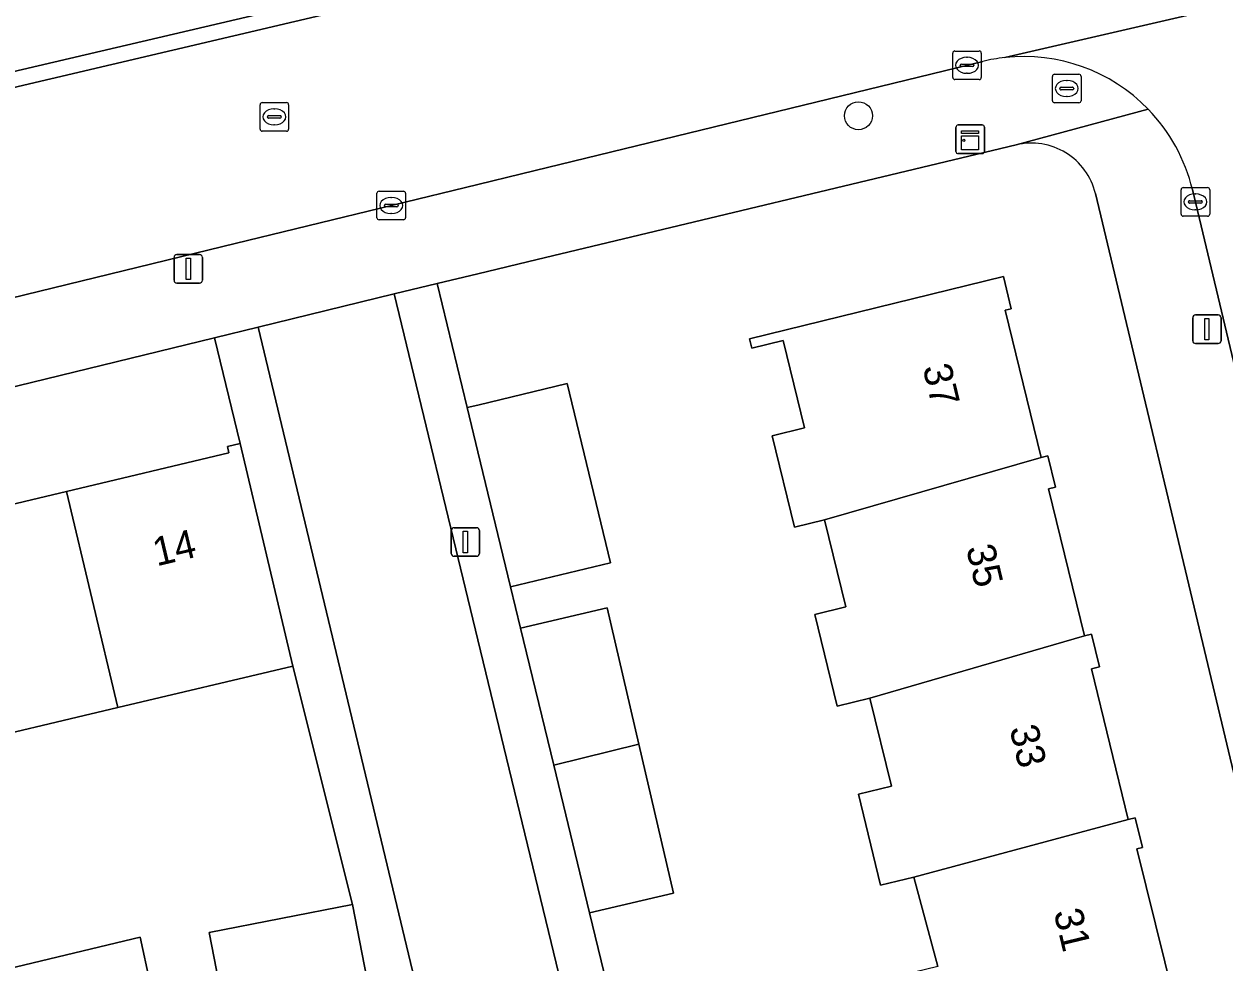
# Model space of a CAD drawing. Extents: x 162026 to 163502, y 387295 to 388169.
# Drawn here: x 162984.12 to 163026.1, y 387899.98 to 387932.82 of the extents above; entities that cross this region are included whole.
import ezdxf

# ---------------------------------------------------------------- set-up
doc = ezdxf.new("R2010")
doc.units = 0
for name, color, linetype in [('IMGEO_Boom', 7, 'Continuous'), ('IMGEO_Brandkraan', 7, 'Continuous'), ('IMGEO_Erf', 7, 'Continuous'), ('IMGEO_Groenvoorziening', 7, 'Continuous'), ('IMGEO_Kast', 7, 'Continuous'), ('IMGEO_Kolk', 7, 'Continuous'), ('IMGEO_Lichtmast', 7, 'Continuous'), ('IMGEO_Muur', 7, 'Continuous'), ('IMGEO_Pand', 7, 'Continuous'), ('IMGEO_Pand_nummerreeks', 7, 'Continuous'), ('IMGEO_Rijbaan_lokaal_open', 7, 'Continuous'), ('IMGEO_Rioolput', 7, 'Continuous'), ('IMGEO_Voetpad_open', 7, 'Continuous')]:
    doc.layers.add(name, color=color, linetype=linetype)

msp = doc.modelspace()

# ---------------------------------------------------------------- linework, layer by layer
at = {"layer": 'IMGEO_Boom'}
msp.add_circle((163013.316, 387929.609), 0.489, dxfattribs=at)
at = {"layer": 'IMGEO_Brandkraan'}
for p, q in [((163020.103, 387930.136), (163020.103, 387930.988)), ((163020.178, 387931.062), (163021.03, 387931.062)), ((163020.591, 387930.842), (163020.616, 387930.842)), ((163021.104, 387930.988), (163021.104, 387930.136)), ((163020.362, 387930.556), (163020.362, 387930.568)), ((163020.8, 387930.519), (163020.402, 387930.519)), ((163020.405, 387930.605), (163020.803, 387930.605)), ((163020.846, 387930.568), (163020.846, 387930.556)), ((163021.03, 387930.062), (163020.178, 387930.062)), ((163020.614, 387930.282), (163020.589, 387930.282))]:
    msp.add_line(p, q, dxfattribs=at)
for points in [[(163020.103, 387930.136), (163020.103, 387930.988)], [(163020.178, 387931.062), (163021.03, 387931.062)], [(163021.104, 387930.988), (163021.104, 387930.136)], [(163021.03, 387930.062), (163020.178, 387930.062)]]:
    msp.add_lwpolyline(points, dxfattribs=at)
for centre, radius, start, end in [((163020.18, 387930.986), 0.0765, 91.552, 178.448), ((163020.18, 387930.986), 0.0765, 91.552, 178.448), ((163021.028, 387930.986), 0.0765, 1.552, 88.448), ((163021.028, 387930.986), 0.0765, 1.552, 88.448), ((163020.402, 387930.565), 0.0403, 85.8775, 175.7526), ((163020.399, 387930.555), 0.0366, 178.938, 274.7102), ((163020.803, 387930.562), 0.043, 264.8664, 352.4533), ((163020.807, 387930.567), 0.0386, 1.7309, 96.639), ((163020.18, 387930.138), 0.0765, 181.552, 268.448), ((163020.18, 387930.138), 0.0765, 181.552, 268.448), ((163021.028, 387930.138), 0.0765, 271.552, 358.448), ((163021.028, 387930.138), 0.0765, 271.552, 358.448)]:
    msp.add_arc(centre, radius, start, end, dxfattribs=at)
for centre, major_axis, ratio, start_param, end_param in [((163020.59, 387930.562), (-0.387, 0.002), 0.722429, 4.712389, 7.853982), ((163020.615, 387930.562), (-0.39, 0.002), 0.717154, 1.570796, 4.712389)]:
    msp.add_ellipse(centre, major_axis=major_axis, ratio=ratio, start_param=start_param, end_param=end_param, dxfattribs=at)
at = {"layer": 'IMGEO_Erf'}
for points in [[(163018.833, 387928.591), (163002.079, 387924.583), (163000, 387924.086), (162998.578, 387923.742), (162999.626, 387919.402), (163000, 387919.492), (163003.126, 387920.246), (163004.639, 387913.976), (163001.139, 387913.132), (163001.488, 387911.697), (163004.521, 387912.403), (163005.631, 387907.633), (163006.843, 387902.422), (163003.911, 387901.74), (163004.622, 387898.815)], [(163040.178, 387849.082), (163021.604, 387926.889)], [(163010.682, 387921.746), (163009.582, 387921.477), (163009.501, 387921.81), (163018.387, 387923.983), (163018.661, 387922.861), (163018.452, 387922.81), (163019.712, 387917.661), (163019.94, 387917.717), (163020.208, 387916.622), (163019.965, 387916.563), (163021.222, 387911.422), (163021.474, 387911.484), (163021.754, 387910.337), (163021.467, 387910.267), (163022.755, 387904.998), (163023, 387905.064), (163023.257, 387904.018), (163023.056, 387903.969), (163024.362, 387898.708)], [(162995.613, 387902.029), (162993.529, 387910.365), (162987.402, 387908.912), (162981.418, 387907.493), (162975.436, 387906.075), (162969.453, 387904.656), (162963.47, 387903.237), (162957.486, 387901.818), (162951.357, 387900.365), (162949.513, 387908.142), (162950.688, 387908.421), (162950.739, 387908.205), (162955.692, 387909.379), (162961.675, 387910.798), (162967.659, 387912.217), (162973.642, 387913.636), (162979.624, 387915.054), (162985.608, 387916.473), (162991.295, 387917.822), (162991.244, 387918.039), (162991.685, 387918.144), (162990.783, 387921.846), (162978.022, 387918.737)], [(163016.09, 387899.856), (163015.249, 387902.989), (163014.089, 387902.705), (163013.312, 387905.885), (163014.469, 387906.168), (163013.718, 387909.239), (163012.573, 387908.959), (163011.788, 387912.167), (163012.878, 387912.434), (163012.133, 387915.478), (163011.075, 387915.219), (163010.293, 387918.416), (163011.428, 387918.694), (163010.682, 387921.746)], [(162970.646, 387917.902), (162947.059, 387918.246), (162946.777, 387909.265), (162946.725, 387907.616), (162951.487, 387888.475), (162955.06, 387889.364), (162954.336, 387892.276), (162959.448, 387893.548), (162963.962, 387894.671), (162964.635, 387891.966), (162967.185, 387892.6), (162966.479, 387895.546), (162971.315, 387896.805), (162976.251, 387898.09), (162976.931, 387894.967), (162979.122, 387895.571), (162978.442, 387898.568), (162983.263, 387899.714), (162988.188, 387900.885), (162988.868, 387897.762), (162991.106, 387898.473), (162990.601, 387901.045), (162995.613, 387902.029)]]:
    msp.add_lwpolyline(points, dxfattribs=at)
msp.add_arc((163019.368, 387926.355), 2.299, 13.4354, 103.4466, dxfattribs=at)
at = {"layer": 'IMGEO_Groenvoorziening'}
msp.add_lwpolyline([(162981.517, 387930.635), (163001.916, 387935.411)], dxfattribs=at)
at = {"layer": 'IMGEO_Kast'}
for p, q in [((163016.725, 387928.362), (163016.725, 387929.203)), ((163016.725, 387929.203), (163016.725, 387928.362)), ((163016.8, 387929.287), (163017.641, 387929.287)), ((163017.641, 387929.287), (163016.8, 387929.287)), ((163017.725, 387929.212), (163017.725, 387928.371)), ((163017.725, 387928.371), (163017.725, 387929.212)), ((163017.65, 387928.287), (163016.809, 387928.287)), ((163016.809, 387928.287), (163017.65, 387928.287))]:
    msp.add_line(p, q, dxfattribs=at)
for points in [[(163016.92, 387929.077), (163017.52, 387929.077), (163017.52, 387928.992), (163016.92, 387928.992), (163016.92, 387929.077)], [(163016.92, 387928.902), (163017.52, 387928.902), (163017.52, 387928.413), (163016.92, 387928.413), (163016.92, 387928.902)]]:
    msp.add_lwpolyline(points, dxfattribs=at)
msp.add_circle((163017.004, 387928.751), 0.0377, dxfattribs=at)
for centre, start, end in [((163016.803, 387929.209), 92.4484, 184.2845), ((163016.803, 387929.209), 92.4484, 184.2845), ((163017.647, 387929.209), 2.4484, 94.2845), ((163017.647, 387929.209), 2.4484, 94.2845), ((163016.803, 387928.365), 182.4484, 274.2845), ((163016.803, 387928.365), 182.4484, 274.2845), ((163017.647, 387928.365), 272.4484, 4.2845), ((163017.647, 387928.365), 272.4484, 4.2845)]:
    msp.add_arc(centre, 0.0779, start, end, dxfattribs=at)
at = {"layer": 'IMGEO_Kolk'}
for p, q in [((163016.613, 387930.948), (163016.613, 387931.8)), ((163016.688, 387931.874), (163017.54, 387931.874)), ((163017.614, 387931.8), (163017.614, 387930.948)), ((163016.872, 387931.368), (163016.872, 387931.38)), ((163017.31, 387931.331), (163016.912, 387931.331)), ((163016.915, 387931.417), (163017.313, 387931.417)), ((163017.101, 387931.654), (163017.126, 387931.654)), ((163017.356, 387931.38), (163017.356, 387931.368)), ((163017.54, 387930.874), (163016.688, 387930.874)), ((163017.124, 387931.094), (163017.099, 387931.094)), ((163024.677, 387927.097), (163025.529, 387927.097)), ((162996.471, 387926.045), (162996.471, 387926.897)), ((162996.546, 387926.971), (162997.398, 387926.971)), ((162996.959, 387926.751), (162996.984, 387926.751)), ((162997.472, 387926.897), (162997.472, 387926.045)), ((163024.602, 387926.171), (163024.602, 387927.023)), ((163025.09, 387926.877), (163025.115, 387926.877)), ((163025.603, 387927.023), (163025.603, 387926.171)), ((162996.73, 387926.465), (162996.73, 387926.477)), ((162997.168, 387926.428), (162996.77, 387926.428)), ((162996.773, 387926.514), (162997.171, 387926.514)), ((162997.214, 387926.477), (162997.214, 387926.465)), ((163024.861, 387926.591), (163024.861, 387926.603)), ((163025.299, 387926.554), (163024.901, 387926.554)), ((163024.904, 387926.64), (163025.302, 387926.64)), ((163025.113, 387926.317), (163025.088, 387926.317)), ((163025.345, 387926.603), (163025.345, 387926.591)), ((162997.398, 387925.971), (162996.546, 387925.971)), ((162996.982, 387926.191), (162996.957, 387926.191)), ((163025.529, 387926.097), (163024.677, 387926.097))]:
    msp.add_line(p, q, dxfattribs=at)
for points in [[(163016.613, 387930.948), (163016.613, 387931.8)], [(163016.688, 387931.874), (163017.54, 387931.874)], [(163017.614, 387931.8), (163017.614, 387930.948)], [(163017.54, 387930.874), (163016.688, 387930.874)], [(163024.677, 387927.097), (163025.529, 387927.097)], [(162996.471, 387926.045), (162996.471, 387926.897)], [(162996.546, 387926.971), (162997.398, 387926.971)], [(162997.472, 387926.897), (162997.472, 387926.045)], [(163024.602, 387926.171), (163024.602, 387927.023)], [(163025.603, 387927.023), (163025.603, 387926.171)], [(162997.398, 387925.971), (162996.546, 387925.971)], [(163025.529, 387926.097), (163024.677, 387926.097)]]:
    msp.add_lwpolyline(points, dxfattribs=at)
for centre, radius, start, end in [((163016.69, 387931.798), 0.0765, 91.552, 178.448), ((163016.69, 387931.798), 0.0765, 91.552, 178.448), ((163017.538, 387931.798), 0.0765, 1.552, 88.448), ((163017.538, 387931.798), 0.0765, 1.552, 88.448), ((163016.912, 387931.377), 0.0403, 85.8775, 175.7526), ((163016.909, 387931.367), 0.0366, 178.938, 274.7102), ((163017.313, 387931.374), 0.043, 264.8664, 352.4533), ((163017.317, 387931.379), 0.0386, 1.7309, 96.639), ((163016.69, 387930.95), 0.0765, 181.552, 268.448), ((163016.69, 387930.95), 0.0765, 181.552, 268.448), ((163017.538, 387930.95), 0.0765, 271.552, 358.448), ((163017.538, 387930.95), 0.0765, 271.552, 358.448), ((163024.679, 387927.021), 0.0765, 91.552, 178.448), ((163024.679, 387927.021), 0.0765, 91.552, 178.448), ((163025.527, 387927.021), 0.0765, 1.552, 88.448), ((163025.527, 387927.021), 0.0765, 1.552, 88.448), ((162996.548, 387926.895), 0.0765, 91.552, 178.448), ((162996.548, 387926.895), 0.0765, 91.552, 178.448), ((162997.396, 387926.895), 0.0765, 1.552, 88.448), ((162997.396, 387926.895), 0.0765, 1.552, 88.448), ((162996.77, 387926.474), 0.0403, 85.8775, 175.7526), ((162996.767, 387926.464), 0.0366, 178.938, 274.7102), ((162997.171, 387926.471), 0.043, 264.8664, 352.4533), ((162997.175, 387926.476), 0.0386, 1.7309, 96.639), ((163024.901, 387926.6), 0.0403, 85.8775, 175.7526), ((163024.898, 387926.59), 0.0366, 178.938, 274.7102), ((163025.302, 387926.597), 0.043, 264.8664, 352.4533), ((163025.306, 387926.602), 0.0386, 1.7309, 96.639), ((162996.548, 387926.047), 0.0765, 181.552, 268.448), ((162996.548, 387926.047), 0.0765, 181.552, 268.448), ((162997.396, 387926.047), 0.0765, 271.552, 358.448), ((162997.396, 387926.047), 0.0765, 271.552, 358.448), ((163024.679, 387926.173), 0.0765, 181.552, 268.448), ((163024.679, 387926.173), 0.0765, 181.552, 268.448), ((163025.527, 387926.173), 0.0765, 271.552, 358.448), ((163025.527, 387926.173), 0.0765, 271.552, 358.448)]:
    msp.add_arc(centre, radius, start, end, dxfattribs=at)
for centre, major_axis, ratio, start_param, end_param in [((163017.1, 387931.374), (-0.387, 0.002), 0.722429, 4.712389, 7.853982), ((163017.125, 387931.374), (-0.39, 0.002), 0.717154, 1.570796, 4.712389), ((162996.958, 387926.471), (-0.387, 0.002), 0.722429, 4.712389, 7.853982), ((162996.983, 387926.471), (-0.39, 0.002), 0.717154, 1.570796, 4.712389), ((163025.089, 387926.597), (-0.387, 0.002), 0.722429, 4.712389, 7.853982), ((163025.114, 387926.597), (-0.39, 0.002), 0.717154, 1.570796, 4.712389)]:
    msp.add_ellipse(centre, major_axis=major_axis, ratio=ratio, start_param=start_param, end_param=end_param, dxfattribs=at)
at = {"layer": 'IMGEO_Lichtmast'}
for p, q in [((162989.374, 387923.857), (162989.374, 387924.657)), ((162989.374, 387924.657), (162989.374, 387923.857)), ((162989.474, 387924.757), (162990.264, 387924.757)), ((162990.264, 387924.757), (162989.474, 387924.757)), ((162990.364, 387924.657), (162990.364, 387923.857)), ((162990.364, 387923.857), (162990.364, 387924.657)), ((162990.264, 387923.757), (162989.474, 387923.757)), ((162989.474, 387923.757), (162990.264, 387923.757)), ((163025.009, 387921.744), (163025.009, 387922.544)), ((163025.009, 387922.544), (163025.009, 387921.744)), ((163025.109, 387922.644), (163025.899, 387922.644)), ((163025.899, 387922.644), (163025.109, 387922.644)), ((163025.999, 387922.544), (163025.999, 387921.744)), ((163025.999, 387921.744), (163025.999, 387922.544)), ((163025.899, 387921.644), (163025.109, 387921.644)), ((163025.109, 387921.644), (163025.899, 387921.644)), ((162999.068, 387914.305), (162999.068, 387915.105)), ((162999.068, 387915.105), (162999.068, 387914.305)), ((162999.168, 387915.205), (162999.958, 387915.205)), ((162999.958, 387915.205), (162999.168, 387915.205)), ((163000.058, 387915.105), (163000.058, 387914.305)), ((163000.058, 387914.305), (163000.058, 387915.105)), ((162999.958, 387914.205), (162999.168, 387914.205)), ((162999.168, 387914.205), (162999.958, 387914.205))]:
    msp.add_line(p, q, dxfattribs=at)
for points in [[(162989.794, 387924.632), (162989.944, 387924.632), (162989.944, 387923.882), (162989.794, 387923.882), (162989.794, 387924.632)], [(163025.429, 387922.519), (163025.579, 387922.519), (163025.579, 387921.769), (163025.429, 387921.769), (163025.429, 387922.519)], [(162999.488, 387915.08), (162999.638, 387915.08), (162999.638, 387914.33), (162999.488, 387914.33), (162999.488, 387915.08)]]:
    msp.add_lwpolyline(points, dxfattribs=at)
for centre, start, end in [((162989.474, 387924.657), 90, 180), ((162989.474, 387924.657), 90, 180), ((162990.264, 387924.657), 0, 90), ((162990.264, 387924.657), 360, 90), ((162989.474, 387923.857), 180, 270), ((162989.474, 387923.857), 180, 270), ((162990.264, 387923.857), 270, 0), ((162990.264, 387923.857), 270, 0), ((163025.109, 387922.544), 90, 180), ((163025.109, 387922.544), 90, 180), ((163025.899, 387922.544), 0, 90), ((163025.899, 387922.544), 360, 90), ((163025.109, 387921.744), 180, 270), ((163025.109, 387921.744), 180, 270), ((163025.899, 387921.744), 270, 0), ((163025.899, 387921.744), 270, 0), ((162999.168, 387915.105), 90, 180), ((162999.168, 387915.105), 90, 180), ((162999.958, 387915.105), 0, 90), ((162999.958, 387915.105), 360, 90), ((162999.168, 387914.305), 180, 270), ((162999.168, 387914.305), 180, 270), ((162999.958, 387914.305), 270, 0), ((162999.958, 387914.305), 270, 0)]:
    msp.add_arc(centre, 0.1, start, end, dxfattribs=at)
at = {"layer": 'IMGEO_Muur'}
msp.add_lwpolyline([(162993.529, 387910.365), (162995.613, 387902.029)], dxfattribs=at)
at = {"layer": 'IMGEO_Pand'}
for points in [[(163019.712, 387917.661), (163018.452, 387922.81), (163018.661, 387922.861), (163018.387, 387923.983), (163009.501, 387921.81), (163009.582, 387921.477), (163010.682, 387921.746), (163011.428, 387918.694), (163010.293, 387918.416), (163011.075, 387915.219), (163012.133, 387915.478)], [(163000, 387917.852), (163001.139, 387913.132), (163004.639, 387913.976), (163003.126, 387920.246), (163000, 387919.492), (162999.626, 387919.402)], [(162985.608, 387916.473), (162987.402, 387908.912), (162993.529, 387910.365), (162991.685, 387918.144), (162991.244, 387918.039), (162991.295, 387917.822)], [(163012.133, 387915.478), (163012.878, 387912.434), (163011.788, 387912.167), (163012.573, 387908.959), (163013.718, 387909.239), (163021.222, 387911.422), (163019.965, 387916.563), (163020.208, 387916.622), (163019.94, 387917.717), (163019.712, 387917.661)], [(162981.418, 387907.493), (162987.402, 387908.912), (162985.608, 387916.473), (162979.624, 387915.054)], [(163005.631, 387907.633), (163004.521, 387912.403), (163001.488, 387911.697), (163002.657, 387906.895)], [(163022.755, 387904.998), (163021.467, 387910.267), (163021.754, 387910.337), (163021.474, 387911.484), (163021.222, 387911.422), (163013.718, 387909.239), (163014.469, 387906.168), (163013.312, 387905.885), (163014.089, 387902.705), (163015.249, 387902.989)], [(163002.657, 387906.895), (163003.911, 387901.74), (163006.843, 387902.422), (163005.631, 387907.633)], [(163024.362, 387898.708), (163023.056, 387903.969), (163023.257, 387904.018), (163023, 387905.064), (163022.755, 387904.998), (163015.249, 387902.989), (163016.09, 387899.856), (163014.889, 387899.569), (163015.634, 387896.449), (163016.88, 387896.746)], [(162996.118, 387899.457), (162995.613, 387902.029), (162990.601, 387901.045), (162991.106, 387898.473)], [(162983.986, 387896.665), (162988.868, 387897.762), (162988.188, 387900.885), (162983.263, 387899.714)]]:
    msp.add_lwpolyline(points, close=True, dxfattribs=at)
at = {"layer": 'IMGEO_Rijbaan_lokaal_open'}
for points in [[(163018.436, 387931.645), (163035.919, 387935.686), (163089.683, 387948.636), (163129.202, 387957.809)], [(163057.25, 387948.095), (163038.667, 387943.643), (163035.524, 387942.894), (163000, 387934.423), (162974.386, 387928.397), (162972.698, 387928.071), (162970.77, 387927.865), (162968.831, 387927.832), (162967.278, 387927.885)], [(163035.919, 387935.686), (163018.436, 387931.645)], [(162976.212, 387921.411), (162991.076, 387925.032), (163000, 387927.206), (163001.532, 387927.579), (163017.662, 387931.509)], [(163025.001, 387927.026), (163038.478, 387870.502), (163045.385, 387872.149), (163031.674, 387928.422)]]:
    msp.add_lwpolyline(points, dxfattribs=at)
msp.add_lwpolyline([(163001.843, 387878.401), (163001.8, 387878.588), (163001.698, 387878.564), (163001.07, 387881.297), (163000.398, 387884.218), (163000, 387885.95), (162999.727, 387887.138), (162999.056, 387890.058), (162998.384, 387892.979), (163000, 387893.35), (163004.113, 387894.296), (163000, 387911.284), (162997.072, 387923.378), (162992.311, 387922.218), (162998.057, 387898.294), (162989.854, 387896.334), (162990.642, 387893.038), (162991.429, 387889.743), (162992.216, 387886.448), (162993.004, 387883.152), (162993.792, 387879.856), (162994.579, 387876.561), (162996.287, 387876.977)], close=True, dxfattribs=at)
for centre, radius, start, end in [((163019.098, 387925.612), 6.069, 44.1983, 96.2582), ((163019.146, 387925.333), 6.352, 96.4191, 103.5124), ((163019.097, 387925.609), 6.071, 13.4931, 44.2112)]:
    msp.add_arc(centre, radius, start, end, dxfattribs=at)
at = {"layer": 'IMGEO_Rioolput'}
for p, q in [((162992.456, 387930.07), (162993.308, 387930.07)), ((162992.381, 387929.144), (162992.381, 387929.996)), ((162992.683, 387929.613), (162993.081, 387929.613)), ((162992.869, 387929.85), (162992.894, 387929.85)), ((162993.382, 387929.996), (162993.382, 387929.144)), ((162992.64, 387929.564), (162992.64, 387929.576)), ((162993.078, 387929.527), (162992.68, 387929.527)), ((162992.892, 387929.29), (162992.867, 387929.29)), ((162993.124, 387929.576), (162993.124, 387929.564)), ((162993.308, 387929.07), (162992.456, 387929.07))]:
    msp.add_line(p, q, dxfattribs=at)
for points in [[(162992.456, 387930.07), (162993.308, 387930.07)], [(162992.381, 387929.144), (162992.381, 387929.996)], [(162993.382, 387929.996), (162993.382, 387929.144)], [(162993.308, 387929.07), (162992.456, 387929.07)]]:
    msp.add_lwpolyline(points, dxfattribs=at)
for centre, radius, start, end in [((162992.458, 387929.994), 0.0765, 91.552, 178.448), ((162992.458, 387929.994), 0.0765, 91.552, 178.448), ((162993.306, 387929.994), 0.0765, 1.552, 88.448), ((162993.306, 387929.994), 0.0765, 1.552, 88.448), ((162992.68, 387929.573), 0.0403, 85.8775, 175.7526), ((162993.085, 387929.575), 0.0386, 1.7309, 96.639), ((162992.677, 387929.563), 0.0366, 178.938, 274.7102), ((162993.081, 387929.57), 0.043, 264.8664, 352.4533), ((162992.458, 387929.146), 0.0765, 181.552, 268.448), ((162992.458, 387929.146), 0.0765, 181.552, 268.448), ((162993.306, 387929.146), 0.0765, 271.552, 358.448), ((162993.306, 387929.146), 0.0765, 271.552, 358.448)]:
    msp.add_arc(centre, radius, start, end, dxfattribs=at)
for centre, major_axis, ratio, start_param, end_param in [((162992.868, 387929.57), (-0.387, 0.002), 0.722429, 4.712389, 7.853982), ((162992.893, 387929.57), (-0.39, 0.002), 0.717154, 1.570796, 4.712389)]:
    msp.add_ellipse(centre, major_axis=major_axis, ratio=ratio, start_param=start_param, end_param=end_param, dxfattribs=at)
at = {"layer": 'IMGEO_Voetpad_open'}
for points in [[(163001.916, 387935.411), (162981.517, 387930.635), (162974.353, 387928.895), (162974.386, 387928.397), (163000, 387934.423), (163035.524, 387942.894), (163038.667, 387943.643), (163057.25, 387948.095), (163056.807, 387948.606), (163039.686, 387944.469)], [(163017.662, 387931.509), (163001.532, 387927.579), (163000, 387927.206), (162991.076, 387925.032), (162976.212, 387921.411)], [(163018.833, 387928.591), (163023.449, 387929.843)], [(163023.449, 387929.843), (163018.833, 387928.591)], [(162978.022, 387918.737), (162990.783, 387921.846), (162992.311, 387922.218), (162997.072, 387923.378), (162998.578, 387923.742), (163000, 387924.086), (163002.079, 387924.583), (163018.833, 387928.591)], [(163021.604, 387926.889), (163040.178, 387849.082), (163040.493, 387847.762), (163041.714, 387843.121), (163052.983, 387795.954)], [(163038.478, 387870.502), (163025.001, 387927.026)], [(163004.622, 387898.815), (163003.911, 387901.74), (163002.657, 387906.895), (163001.488, 387911.697), (163001.139, 387913.132), (163000, 387917.852), (162999.626, 387919.402), (162998.578, 387923.742), (162997.072, 387923.378), (163000, 387911.284), (163004.113, 387894.296)], [(162983.073, 387894.698), (162984.128, 387894.966), (162989.854, 387896.334), (162998.057, 387898.294), (162992.311, 387922.218), (162990.783, 387921.846), (162991.685, 387918.144), (162993.529, 387910.365), (162995.613, 387902.029), (162996.118, 387899.457), (162991.106, 387898.473), (162988.868, 387897.762), (162983.986, 387896.665)]]:
    msp.add_lwpolyline(points, dxfattribs=at)
for centre, radius, start, end in [((163019.098, 387925.612), 6.069, 44.1983, 96.2582), ((163019.146, 387925.333), 6.352, 96.4191, 103.5124), ((163019.097, 387925.609), 6.071, 13.4931, 44.2112), ((163019.368, 387926.355), 2.299, 13.4354, 103.4466)]:
    msp.add_arc(centre, radius, start, end, dxfattribs=at)

# ---------------------------------------------------------------- texts
at = {"layer": 'IMGEO_Pand_nummerreeks'}
for s, rotation, p in [('37', 283.5364, (163015.555, 387920.811)), ('14', 13.3401, (162988.766, 387913.851)), ('35', 283.5364, (163017.075, 387914.498)), ('33', 283.5364, (163018.594, 387908.186)), ('31', 283.5364, (163020.14, 387901.764))]:
    msp.add_text(s, height=1, rotation=rotation, dxfattribs=at).set_placement(p)

doc.saveas('drawing.dxf')
